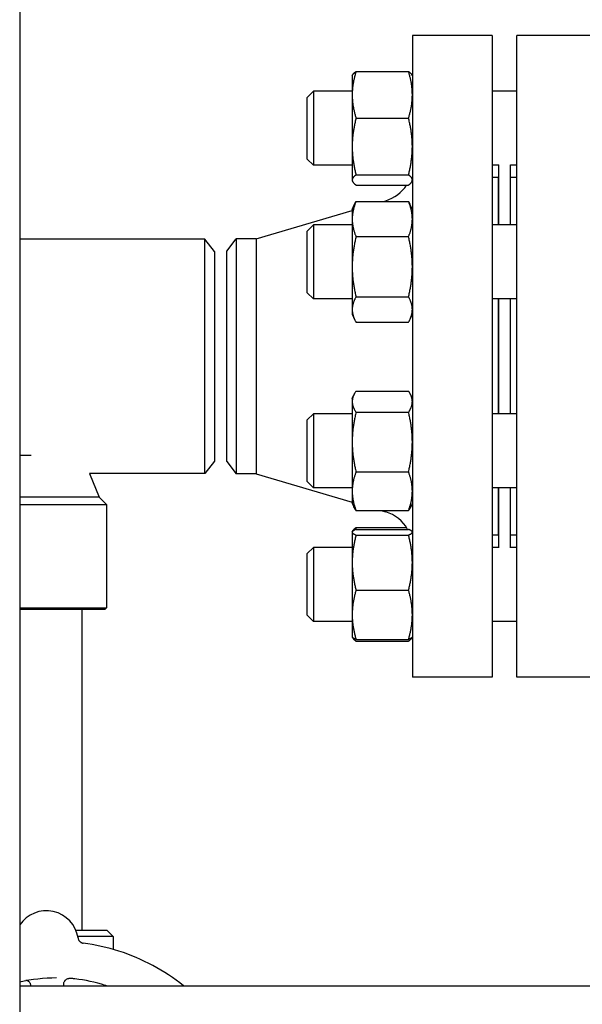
# Model space of a CAD drawing. Header units: inches. Extents: x 24 to 1128, y -69 to 748.
# Tile 484 of 656: x 622.56 to 628.26, y 359.92 to 369.89. Entities that reach past the tile are written whole.
import ezdxf

# ---------------------------------------------------------------- set-up
doc = ezdxf.new("R2010")
doc.units = ezdxf.units.IN
doc.header["$LTSCALE"] = 32
doc.header["$MEASUREMENT"] = 0
doc.layers.add('Visible (ANSI)', color=7, linetype='Continuous', lineweight=30)

msp = doc.modelspace()

# ---------------------------------------------------------------- linework, layer by layer
at = {"layer": 'Visible (ANSI)'}
for p, q in [((622.56363, 375.85867), (622.56363, 360.10867)), ((626.54063, 369.73367), (626.54063, 363.23367)), ((627.35063, 369.73367), (626.54063, 369.73367)), ((627.35063, 369.73367), (627.35063, 363.23367)), ((627.59813, 363.23367), (627.59813, 369.73367)), ((628.40813, 369.73367), (627.59813, 369.73367)), ((625.96994, 369.36811), (626.50233, 369.36811)), ((625.93163, 369.32437), (625.93516, 369.33193)), ((625.93163, 369.32437), (625.93163, 369.13193)), ((626.54063, 369.32437), (626.53711, 369.33193)), ((625.47563, 369.10587), (625.53813, 369.16837)), ((625.53813, 369.16837), (625.53813, 368.41837)), ((625.93163, 369.16837), (625.53813, 369.16837)), ((627.59813, 369.16837), (627.35063, 369.16837)), ((625.47563, 368.48087), (625.47563, 369.10587)), ((625.93163, 369.13193), (625.93163, 368.60838)), ((625.96994, 368.89575), (626.50233, 368.89575)), ((625.93163, 368.60838), (625.93163, 368.26982)), ((625.47563, 368.48087), (625.53813, 368.41837)), ((625.93163, 368.41837), (625.53813, 368.41837)), ((627.41563, 368.41837), (627.35063, 368.41837)), ((627.41563, 367.81538), (627.41563, 368.42324)), ((627.53563, 367.81538), (627.53563, 368.42324)), ((627.59813, 368.41837), (627.53563, 368.41837)), ((625.93163, 368.26982), (625.93163, 368.26237)), ((625.93163, 368.26237), (625.93516, 368.25481)), ((625.96994, 368.32102), (626.50233, 368.32102)), ((626.54063, 368.26237), (626.53711, 368.25481)), ((627.41063, 368.29367), (627.35063, 368.29367)), ((627.41063, 368.29367), (627.41063, 367.81538)), ((627.59813, 368.29617), (627.53563, 368.29617)), ((625.96994, 368.21863), (626.50233, 368.21863)), ((627.41063, 368.17367), (627.41563, 368.17367)), ((625.93163, 367.97138), (625.95638, 368.02444)), ((625.93163, 367.97138), (625.93163, 367.87328)), ((625.96994, 368.05082), (626.50233, 368.05082)), ((626.24191, 368.05082), (626.27144, 368.0595)), ((626.54063, 367.97138), (626.51589, 368.02444)), ((624.95952, 367.67367), (625.93163, 367.95956)), ((625.93163, 367.87328), (625.93163, 367.39052)), ((625.47563, 367.75288), (625.53813, 367.81538)), ((625.53813, 367.81538), (625.53813, 367.06538)), ((625.93163, 367.81538), (625.53813, 367.81538)), ((627.59813, 367.81538), (627.35063, 367.81538)), ((624.43972, 367.67117), (622.56363, 367.67117)), ((624.43972, 365.29617), (624.43972, 367.67117)), ((624.53563, 367.54617), (624.43972, 367.67117)), ((624.66063, 367.54867), (624.75655, 367.67367)), ((624.75655, 367.67367), (624.75655, 365.29367)), ((624.95952, 367.67367), (624.75655, 367.67367)), ((624.95952, 367.67367), (624.95952, 365.29367)), ((625.47563, 367.12788), (625.47563, 367.75288)), ((625.96994, 367.69574), (626.50233, 367.69574)), ((624.53563, 367.54617), (624.53563, 365.42117)), ((624.66063, 365.41867), (624.66063, 367.54867)), ((625.93163, 367.39052), (625.93163, 366.95762)), ((625.47563, 367.12788), (625.53813, 367.06538)), ((625.93163, 367.06538), (625.53813, 367.06538)), ((625.96994, 367.0853), (626.50233, 367.0853)), ((627.59813, 367.06538), (627.35063, 367.06538)), ((627.41063, 367.06538), (627.41063, 365.90196)), ((627.41563, 365.90196), (627.41563, 367.06538)), ((627.53563, 365.90196), (627.53563, 367.06538)), ((625.93163, 366.95762), (625.93163, 366.90938)), ((625.93163, 366.90938), (625.95638, 366.85631)), ((626.54063, 366.90938), (626.51589, 366.85631)), ((625.96994, 366.82994), (626.50233, 366.82994)), ((625.93163, 366.05796), (625.94818, 366.09345)), ((625.96994, 366.1315), (626.50233, 366.1315)), ((626.54063, 366.05796), (626.52409, 366.09345)), ((625.93163, 366.05796), (625.93163, 366.0247)), ((625.93163, 366.0247), (625.93163, 365.61563)), ((625.47563, 365.83946), (625.53813, 365.90196)), ((625.53813, 365.90196), (625.53813, 365.15196)), ((625.93163, 365.90196), (625.53813, 365.90196)), ((625.96994, 365.9179), (626.50233, 365.9179)), ((627.59813, 365.90196), (627.35063, 365.90196)), ((625.47563, 365.21446), (625.47563, 365.83946)), ((625.93163, 365.61563), (625.93163, 365.11789)), ((622.56363, 365.48367), (622.67884, 365.48367)), ((624.53563, 365.42117), (624.43972, 365.29617)), ((624.66063, 365.41867), (624.75655, 365.29367)), ((624.43972, 365.29617), (623.26955, 365.29617)), ((623.26955, 365.29617), (623.36866, 365.05689)), ((624.95952, 365.29367), (624.75655, 365.29367)), ((624.95952, 365.29367), (625.93163, 365.00777)), ((625.96994, 365.31336), (626.50233, 365.31336)), ((625.47563, 365.21446), (625.53813, 365.15196)), ((625.93163, 365.15196), (625.53813, 365.15196)), ((625.93163, 365.11789), (625.93163, 364.99596)), ((627.59813, 365.15196), (627.35063, 365.15196)), ((627.41063, 365.15196), (627.41063, 364.67367)), ((627.41563, 364.5441), (627.41563, 365.15196)), ((627.53563, 364.5441), (627.53563, 365.15196)), ((623.36866, 365.05689), (622.56363, 365.05689)), ((622.56363, 364.98367), (623.44188, 364.98367)), ((623.36866, 365.05689), (623.44188, 364.98367)), ((623.44188, 364.98367), (623.44188, 363.93679)), ((625.93163, 364.99596), (625.94818, 364.96047)), ((626.54063, 364.99596), (626.52409, 364.96047)), ((625.96994, 364.92242), (626.50233, 364.92242)), ((626.22185, 364.92242), (626.27144, 364.90784)), ((627.41063, 364.79367), (627.41563, 364.79367)), ((625.93163, 364.70497), (625.93273, 364.70733)), ((625.93163, 364.70497), (625.93163, 364.70262)), ((625.93163, 364.70262), (625.93163, 364.39512)), ((625.93273, 364.70733), (625.93516, 364.71253)), ((625.96994, 364.74871), (626.48245, 364.74871)), ((625.96994, 364.73141), (626.50233, 364.73141)), ((625.96994, 364.67384), (626.50233, 364.67384)), ((626.54063, 364.70497), (626.53953, 364.70733)), ((627.41063, 364.67367), (627.35063, 364.67367)), ((627.59813, 364.67117), (627.53563, 364.67117)), ((625.47563, 364.48647), (625.53813, 364.54897)), ((625.47563, 363.86147), (625.47563, 364.48647)), ((625.53813, 364.54897), (625.53813, 363.79897)), ((625.93163, 364.54897), (625.53813, 364.54897)), ((627.41563, 364.54897), (627.35063, 364.54897)), ((627.59813, 364.54897), (627.53563, 364.54897)), ((625.93163, 364.39512), (625.93163, 363.86647)), ((625.96994, 364.1164), (626.50233, 364.1164)), ((622.56363, 363.93679), (623.44188, 363.93679)), ((623.42626, 363.92117), (622.56363, 363.92117)), ((623.19313, 363.92117), (623.19313, 360.67117)), ((623.42626, 363.92117), (623.44188, 363.93679)), ((625.47563, 363.86147), (625.53813, 363.79897)), ((625.93163, 363.79897), (625.53813, 363.79897)), ((625.93163, 363.86647), (625.93163, 363.64297)), ((627.59813, 363.79897), (627.35063, 363.79897)), ((625.93163, 363.64297), (625.93273, 363.64061)), ((625.93273, 363.64061), (625.93516, 363.63541)), ((625.96994, 363.61653), (626.50233, 363.61653)), ((625.96994, 363.59923), (626.50233, 363.59923)), ((626.53953, 363.64061), (626.53711, 363.63541)), ((626.54063, 363.64297), (626.53953, 363.64061)), ((627.35063, 363.23367), (626.54063, 363.23367)), ((628.40813, 363.23367), (627.59813, 363.23367)), ((623.13255, 360.67117), (623.44688, 360.67117)), ((623.50938, 360.60867), (623.15201, 360.60867)), ((623.44688, 360.67117), (623.50938, 360.60867)), ((623.50938, 360.60867), (623.50938, 360.4775)), ((622.56363, 360.10867), (670.54713, 360.10867)), ((622.56363, 360.10867), (622.56363, 359.73367)), ((623.00933, 360.10867), (623.00909, 360.12091))]:
    msp.add_line(p, q, dxfattribs=at)
for centre, radius, start, end in [((626.16563, 368.41926), 0.375, 286.38845, 327.654619), ((626.16563, 364.54807), 0.375, 29.267853, 73.61155), ((622.83354, 360.54381), 0.325, 8.676842, 146.149444)]:
    msp.add_arc(centre, radius, start, end, dxfattribs=at)
msp.add_ellipse((623.21497, 360.60415), major_axis=(-0.00982, -0.06309), ratio=0.9793011, start_param=6.2248199, end_param=6.3056839, dxfattribs=at)
for points, weights in [([(625.96994, 369.36811), (625.93163, 369.24154), (625.93163, 369.13193)], [1, 1.0379548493, 1]), ([(625.93516, 369.33193), (625.94305, 369.34885), (625.96994, 369.36811)], [1.01611555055, 1.02634702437, 1]), ([(626.50233, 369.36811), (626.52922, 369.34885), (626.53711, 369.33193)], [1, 1.02634702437, 1.01611555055]), ([(626.54063, 369.13193), (626.54063, 369.24154), (626.50233, 369.36811)], [1, 1.0379548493, 1]), ([(625.93163, 369.13193), (625.93163, 369.02232), (625.96994, 368.89575)], [1, 1.0379548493, 1]), ([(626.50233, 368.89575), (626.54063, 369.02232), (626.54063, 369.13193)], [1, 1.0379548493, 1]), ([(625.96994, 368.89575), (625.93163, 368.74175), (625.93163, 368.60838)], [1, 1.0379548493, 1]), ([(626.54063, 368.60838), (626.54063, 368.74175), (626.50233, 368.89575)], [1, 1.0379548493, 1]), ([(625.93163, 368.60838), (625.93163, 368.47502), (625.96994, 368.32102)], [1, 1.0379548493, 1]), ([(626.50233, 368.32102), (626.54063, 368.47502), (626.54063, 368.60838)], [1, 1.0379548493, 1]), ([(625.96994, 368.32102), (625.93163, 368.29358), (625.93163, 368.26982)], [1, 1.0379548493, 1]), ([(625.93163, 368.26982), (625.93163, 368.24607), (625.96994, 368.21863)], [1, 1.0379548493, 1]), ([(626.54063, 368.26982), (626.54063, 368.29358), (626.50233, 368.32102)], [1, 1.0379548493, 1]), ([(626.50233, 368.21863), (626.54063, 368.24607), (626.54063, 368.26982)], [1, 1.0379548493, 1]), ([(625.96994, 368.05082), (625.93163, 367.95567), (625.93163, 367.87328)], [1, 1.0379548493, 1]), ([(625.95638, 368.02444), (625.96238, 368.03731), (625.96994, 368.05082)], [1.01175569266, 1.00727059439, 1]), ([(626.54063, 367.87328), (626.54063, 367.95567), (626.50233, 368.05082)], [1, 1.0379548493, 1]), ([(626.50233, 368.05082), (626.50989, 368.03731), (626.51589, 368.02444)], [1, 1.00727059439, 1.01175569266]), ([(625.93163, 367.87328), (625.93163, 367.79088), (625.96994, 367.69574)], [1, 1.0379548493, 1]), ([(626.50233, 367.69574), (626.54063, 367.79088), (626.54063, 367.87328)], [1, 1.0379548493, 1]), ([(625.96994, 367.69574), (625.93163, 367.53217), (625.93163, 367.39052)], [1, 1.0379548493, 1]), ([(626.54063, 367.39052), (626.54063, 367.53217), (626.50233, 367.69574)], [1, 1.0379548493, 1]), ([(625.93163, 367.39052), (625.93163, 367.24887), (625.96994, 367.0853)], [1, 1.0379548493, 1]), ([(626.50233, 367.0853), (626.54063, 367.24887), (626.54063, 367.39052)], [1, 1.0379548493, 1]), ([(625.96994, 367.0853), (625.93163, 367.01688), (625.93163, 366.95762)], [1, 1.0379548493, 1]), ([(626.54063, 366.95762), (626.54063, 367.01688), (626.50233, 367.0853)], [1, 1.0379548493, 1]), ([(625.93163, 366.95762), (625.93163, 366.89836), (625.96994, 366.82994)], [1, 1.0379548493, 1]), ([(626.50233, 366.82994), (626.54063, 366.89836), (626.54063, 366.95762)], [1, 1.0379548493, 1]), ([(625.96994, 366.1315), (625.93163, 366.07426), (625.93163, 366.0247)], [1, 1.0379548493, 1]), ([(626.54063, 366.0247), (626.54063, 366.07426), (626.50233, 366.1315)], [1, 1.0379548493, 1]), ([(625.93163, 366.0247), (625.93163, 365.97513), (625.96994, 365.9179)], [1, 1.0379548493, 1]), ([(626.50233, 365.9179), (626.54063, 365.97513), (626.54063, 366.0247)], [1, 1.0379548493, 1]), ([(625.96994, 365.9179), (625.93163, 365.75591), (625.93163, 365.61563)], [1, 1.0379548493, 1]), ([(626.54063, 365.61563), (626.54063, 365.75591), (626.50233, 365.9179)], [1, 1.0379548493, 1]), ([(625.93163, 365.61563), (625.93163, 365.47535), (625.96994, 365.31336)], [1, 1.0379548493, 1]), ([(626.50233, 365.31336), (626.54063, 365.47535), (626.54063, 365.61563)], [1, 1.0379548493, 1]), ([(625.96994, 365.31336), (625.93163, 365.20861), (625.93163, 365.11789)], [1, 1.0379548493, 1]), ([(626.54063, 365.11789), (626.54063, 365.20861), (626.50233, 365.31336)], [1, 1.0379548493, 1]), ([(625.93163, 365.11789), (625.93163, 365.02717), (625.96994, 364.92242)], [1, 1.0379548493, 1]), ([(626.50233, 364.92242), (626.54063, 365.02717), (626.54063, 365.11789)], [1, 1.0379548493, 1]), ([(625.96994, 364.92242), (625.9567, 364.9422), (625.94818, 364.96047)], [1, 1.01279805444, 1.01696531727]), ([(626.52409, 364.96047), (626.51556, 364.9422), (626.50233, 364.92242)], [1.01696531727, 1.01279805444, 1]), ([(625.96994, 364.73141), (625.93163, 364.71598), (625.93163, 364.70262)], [1, 1.0379548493, 1]), ([(625.93163, 364.70262), (625.93163, 364.68927), (625.96994, 364.67384)], [1, 1.0379548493, 1]), ([(625.96994, 364.67384), (625.93163, 364.52447), (625.93163, 364.39512)], [1, 1.0379548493, 1]), ([(625.93516, 364.71253), (625.94305, 364.72945), (625.96994, 364.74871)], [1.01611555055, 1.02634702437, 1]), ([(625.96994, 364.74871), (625.96693, 364.73876), (625.96417, 364.72901)], [1, 1.00288298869, 1.00532800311]), ([(626.54063, 364.70262), (626.54063, 364.71598), (626.50233, 364.73141)], [1, 1.0379548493, 1]), ([(626.50233, 364.67384), (626.54063, 364.68927), (626.54063, 364.70262)], [1, 1.0379548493, 1]), ([(626.54063, 364.39512), (626.54063, 364.52447), (626.50233, 364.67384)], [1, 1.0379548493, 1]), ([(625.93163, 364.39512), (625.93163, 364.26577), (625.96994, 364.1164)], [1, 1.0379548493, 1]), ([(626.50233, 364.1164), (626.54063, 364.26577), (626.54063, 364.39512)], [1, 1.0379548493, 1]), ([(625.96994, 364.1164), (625.93163, 363.98246), (625.93163, 363.86647)], [1, 1.0379548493, 1]), ([(626.54063, 363.86647), (626.54063, 363.98246), (626.50233, 364.1164)], [1, 1.0379548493, 1]), ([(625.93163, 363.86647), (625.93163, 363.75047), (625.96994, 363.61653)], [1, 1.0379548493, 1]), ([(626.50233, 363.61653), (626.54063, 363.75047), (626.54063, 363.86647)], [1, 1.0379548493, 1]), ([(625.96994, 363.61653), (625.93796, 363.62941), (625.93273, 363.64061)], [1, 1.0314924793, 1.01072411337]), ([(625.93377, 363.63875), (625.94049, 363.62033), (625.96994, 363.59923)], [1.01375847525, 1.02892942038, 1]), ([(626.53953, 363.64061), (626.53431, 363.62941), (626.50233, 363.61653)], [1.01072411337, 1.0314924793, 1]), ([(626.50233, 363.59923), (626.53178, 363.62033), (626.5385, 363.63875)], [1, 1.02892942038, 1.01375847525])]:
    msp.add_rational_spline(points, weights, degree=2, dxfattribs=at)
for points, knots in [([(623.15482, 360.59284), (623.15583, 360.58624), (623.15779, 360.58051), (623.16278, 360.56983), (623.16588, 360.56551), (623.1728, 360.55722), (623.17624, 360.55445), (623.18337, 360.54908), (623.18618, 360.54765), (623.19082, 360.54531), (623.19245, 360.54465), (623.19515, 360.5436), (623.19614, 360.54327), (623.19806, 360.54265), (623.1988, 360.54243), (623.20012, 360.54207), (623.20059, 360.54196), (623.20126, 360.5418), (623.20145, 360.54175), (623.20157, 360.54173)], [3.777642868, 3.777642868, 3.777642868, 3.777642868, 3.780400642, 3.780400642, 3.783970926, 3.783970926, 3.789401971, 3.789401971, 3.7981027, 3.7981027, 3.807836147, 3.807836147, 3.818284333, 3.818284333, 3.832615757, 3.832615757, 3.85090684, 3.85090684, 3.869098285, 3.869098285, 3.869098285, 3.869098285]), ([(624.22364, 360.10867), (624.22339, 360.10887), (624.22313, 360.10908), (624.12561, 360.18659), (624.0214, 360.2551), (623.80241, 360.37236), (623.68764, 360.4211), (623.45125, 360.49722), (623.32963, 360.5246), (623.20655, 360.54086)], [2.73681896, 2.73681896, 2.73681896, 2.73681896, 2.73729401, 2.73729401, 2.91712865, 2.91712865, 3.09696329, 3.09696329, 3.27679792, 3.27679792, 3.27679792, 3.27679792]), ([(623.00909, 360.12091), (623.00895, 360.12757), (623.00997, 360.13448), (623.01385, 360.147), (623.0167, 360.15254), (623.02341, 360.16252), (623.02727, 360.16644), (623.0357, 360.17374), (623.03978, 360.17606), (623.04891, 360.18075), (623.05242, 360.18169), (623.06058, 360.18391), (623.06282, 360.18403), (623.06645, 360.18444), (623.06754, 360.18449), (623.06927, 360.18458), (623.06987, 360.18459), (623.07072, 360.18461), (623.07102, 360.18461), (623.07127, 360.18461)], [0.515464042, 0.515464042, 0.515464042, 0.515464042, 0.516158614, 0.516158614, 0.516876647, 0.516876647, 0.517770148, 0.517770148, 0.519095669, 0.519095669, 0.521479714, 0.521479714, 0.526303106, 0.526303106, 0.531126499, 0.531126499, 0.535949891, 0.535949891, 0.539581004, 0.539581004, 0.539581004, 0.539581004]), ([(622.67759, 360.10867), (622.67746, 360.10987), (622.67732, 360.11104), (622.67656, 360.11669), (622.67574, 360.12069), (622.67298, 360.12996), (622.67062, 360.1351), (622.66499, 360.14315), (622.66219, 360.1463), (622.65743, 360.15029), (622.65623, 360.15122), (622.65364, 360.15304), (622.65224, 360.15394), (622.64975, 360.15538), (622.6487, 360.15594), (622.64594, 360.15731), (622.64416, 360.15809), (622.64081, 360.15935), (622.63921, 360.15987), (622.63568, 360.16087), (622.63377, 360.16129), (622.62954, 360.16202), (622.62713, 360.1623), (622.62461, 360.16245)], [0.18497854, 0.18497854, 0.18497854, 0.18497854, 0.19600619, 0.19600619, 0.23930718, 0.23930718, 0.30360975, 0.30360975, 0.34988153, 0.34988153, 0.36395978, 0.36395978, 0.37771467, 0.37771467, 0.38686396, 0.38686396, 0.40130869, 0.40130869, 0.41483056, 0.41483056, 0.43243816, 0.43243816, 0.45366568, 0.45366568, 0.45366568, 0.45366568]), ([(623.12329, 360.1789), (623.1185, 360.17947), (623.11366, 360.18004), (623.10465, 360.18106), (623.10044, 360.18153), (623.09474, 360.18214), (623.09304, 360.18232), (623.08957, 360.18269), (623.08775, 360.18288), (623.08388, 360.18326), (623.08188, 360.18344), (623.07593, 360.18391), (623.07181, 360.1841), (623.06624, 360.18409), (623.06445, 360.18404), (623.06267, 360.18395), (623.06244, 360.18393), (623.06221, 360.18392)], [0, 0, 0, 0, 0.03689788, 0.03689788, 0.07112367, 0.07112367, 0.08613046, 0.08613046, 0.10122066, 0.10122066, 0.11637209, 0.11637209, 0.14667836, 0.14667836, 0.16186556, 0.16186556, 0.16419455, 0.16419455, 0.16419455, 0.16419455]), ([(623.4426, 360.10867), (623.43829, 360.11006), (623.43398, 360.11144), (623.32985, 360.14419), (623.22715, 360.16635), (623.12329, 360.1789)], [3.09575386, 3.09575386, 3.09575386, 3.09575386, 3.10372188, 3.10372188, 3.28791422, 3.28791422, 3.28791422, 3.28791422])]:
    msp.add_open_spline(points, degree=3, knots=knots, dxfattribs=at)
msp.add_open_spline([(622.56363, 360.14994), (622.68568, 360.17732), (622.81074, 360.19117), (622.9358, 360.19117)], degree=3, dxfattribs=at)

doc.saveas('drawing.dxf')
